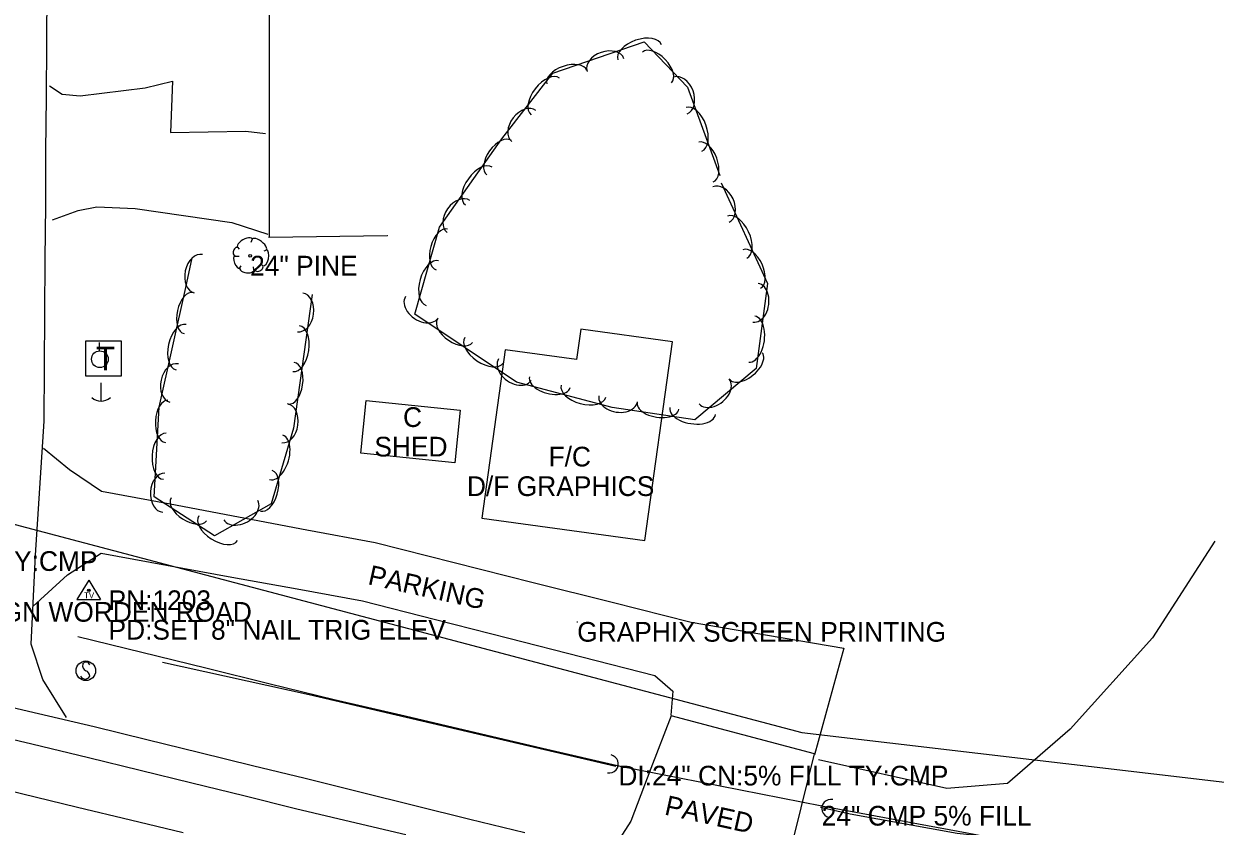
# Model space of a CAD drawing. Extents: x 1441650 to 1491889, y 345904 to 358319.
# Drawn here: x 1464305.9 to 1464608.2, y 350135.9 to 350339.6 of the extents above; entities that cross this region are included whole.
import ezdxf

# ---------------------------------------------------------------- set-up
doc = ezdxf.new("R2010")
doc.units = 0
for name, color, linetype in [('S_BUILDING', 7, 'Continuous'), ('S_BUILDING_ANNOT', 7, 'Continuous'), ('S_CROSS_DRAIN', 7, 'Continuous'), ('S_CROSS_DRAIN_ANNOT', 7, 'Continuous'), ('S_DITCHLINE', 7, 'Continuous'), ('S_DRG_PT_SYM', 7, 'Continuous'), ('S_EDGE_PAVEMENT', 7, 'Continuous'), ('S_GRAVEL_ROAD', 7, 'Continuous'), ('S_MSC_PT_SYM', 7, 'Continuous'), ('S_PARKING', 7, 'Continuous'), ('S_PARKING_ANNOT', 7, 'Continuous'), ('S_PAVEMENT_CROWN', 7, 'Continuous'), ('S_SECONDARY_CTL', 7, 'Continuous'), ('S_SECONDARY_CTL_ANNOT', 7, 'Continuous'), ('S_SHOULDER', 7, 'Continuous'), ('S_SIGN', 7, 'Continuous'), ('S_SIGN_ANNOT', 7, 'Continuous'), ('S_STR_PT_SYM', 7, 'Continuous'), ('S_STREAM', 7, 'Continuous'), ('S_SURVEY_TEXT_ANNOT', 7, 'Continuous'), ('S_TELEPHONE_UTILITIES', 7, 'Continuous'), ('S_TREE', 7, 'Continuous'), ('S_TREE_ANNOT', 7, 'Continuous'), ('S_UTILITY_POLE', 7, 'Continuous'), ('S_UTL_PT_SYM', 7, 'Continuous'), ('S_WATER_UTILITIES', 7, 'Continuous')]:
    doc.layers.add(name, color=color, linetype=linetype)

msp = doc.modelspace()

# ---------------------------------------------------------------- linework, layer by layer
at = {"layer": 'S_BUILDING'}
for p, q in [((1464368.16, 350346.21), (1464368.12, 350285.41)), ((1464368.12, 350285.41), (1464398.11, 350285.81))]:
    msp.add_line(p, q, dxfattribs=at)
for points in [[(1464422.13, 350214.09), (1464463.49, 350208.38), (1464470.45, 350258.83), (1464447.21, 350262.04), (1464446.14, 350254.32), (1464428.03, 350256.82)], [(1464392.79, 350243.95), (1464416.6, 350241.52), (1464415.23, 350228.11), (1464391.42, 350230.55)]]:
    msp.add_lwpolyline(points, close=True, dxfattribs=at)
at = {"layer": 'S_CROSS_DRAIN'}
msp.add_line((1464456.74, 350151.23), (1464508.34, 350141.05), dxfattribs=at)
for centre, start, end in [((1464454.44, 350151.72), 258.3626, 78.6918), ((1464510.66, 350140.41), 77.1305, 257.4597)]:
    msp.add_arc(centre, 2.3, start, end, dxfattribs=at)
at = {"layer": 'S_DITCHLINE'}
for points in [[(1464319.55, 350184.06), (1464335.83, 350180.07), (1464352.1, 350176.07), (1464368.38, 350172.07), (1464384.66, 350168.08), (1464402.64, 350163.87), (1464420.61, 350159.67), (1464438.59, 350155.47), (1464456.56, 350151.27)], [(1464508.29, 350141.1), (1464520.62, 350138.79), (1464532.95, 350136.48), (1464545.27, 350134.17), (1464557.6, 350131.85), (1464571.43, 350130.66), (1464585.26, 350129.46), (1464599.09, 350128.26), (1464612.92, 350127.07), (1464632.2, 350122.73), (1464651.48, 350118.39)]]:
    msp.add_lwpolyline(points, dxfattribs=at)
at = {"layer": 'S_DRG_PT_SYM'}
for points in [[(1464456.74, 350151.23), (1464456.74, 350151.28), (1464456.74, 350151.23), (1464456.69, 350151.23), (1464456.74, 350151.23), (1464456.74, 350151.18), (1464456.74, 350151.23), (1464456.79, 350151.23)], [(1464508.34, 350141.05), (1464508.34, 350141.1), (1464508.34, 350141.05), (1464508.29, 350141.05), (1464508.34, 350141.05), (1464508.34, 350141), (1464508.34, 350141.05), (1464508.39, 350141.05)]]:
    msp.add_lwpolyline(points, dxfattribs=at)
at = {"layer": 'S_EDGE_PAVEMENT'}
for points in [[(1464316.69, 350163.48), (1464310.73, 350173.13), (1464307.71, 350182.06), (1464308.83, 350204.69), (1464309.95, 350221.71), (1464311.07, 350238.74), (1464311.15, 350252.45), (1464311.24, 350266.16), (1464311.33, 350279.87), (1464311.42, 350293.58), (1464311.5, 350307.28), (1464311.59, 350320.99), (1464311.68, 350334.7), (1464311.77, 350348.41), (1464311.69, 350360.94), (1464311.62, 350373.46), (1464311.54, 350385.99), (1464311.47, 350398.52), (1464311.39, 350411.05), (1464311.31, 350423.58), (1464311.24, 350436.1), (1464311.16, 350448.63)], [(1464312.42, 350323.81), (1464315.61, 350321.69), (1464320.15, 350321.32), (1464336.66, 350323.31), (1464343.61, 350325), (1464343.11, 350311.96), (1464362.2, 350312.33), (1464367.21, 350311.76)], [(1464313.18, 350289.84), (1464319.68, 350292.17), (1464324.43, 350293.08), (1464334.14, 350292.68), (1464358.66, 350289.14), (1464367.76, 350286.2)], [(1464505.58, 350116.34), (1464500.64, 350121.51), (1464499.72, 350126.94), (1464503.12, 350140.59), (1464506.52, 350154.25), (1464488.33, 350159.09), (1464470.14, 350163.93), (1464465, 350150.57), (1464459.87, 350137.21), (1464457.04, 350132.7), (1464451.57, 350130.15)], [(1464293.53, 350160.17), (1464307.9, 350156.77), (1464322.27, 350153.37), (1464335.4, 350150.13), (1464348.53, 350146.89), (1464361.67, 350143.65), (1464374.8, 350140.41), (1464388.81, 350137.1), (1464402.83, 350133.79)]]:
    msp.add_lwpolyline(points, dxfattribs=at)
at = {"layer": 'S_GRAVEL_ROAD'}
for points in [[(1464310.89, 350231.83), (1464317.48, 350226.43), (1464325.62, 350220.96), (1464342.98, 350217.69), (1464360.34, 350214.43), (1464377.7, 350211.16), (1464395.06, 350207.9), (1464415.1, 350202.84), (1464435.15, 350197.79), (1464455.2, 350192.74), (1464475.24, 350187.69), (1464494.61, 350184.41), (1464513.98, 350181.12), (1464510.27, 350167.56), (1464506.56, 350154)], [(1464308.17, 350191.67), (1464316.95, 350199.73), (1464325.54, 350205.19), (1464342.11, 350202.17), (1464358.68, 350199.14), (1464375.25, 350196.12), (1464391.82, 350193.09), (1464410.37, 350188.36), (1464428.91, 350183.63), (1464447.45, 350178.9), (1464465.99, 350174.17), (1464470.55, 350170.16), (1464470.09, 350164.11)]]:
    msp.add_lwpolyline(points, dxfattribs=at)
at = {"layer": 'S_MSC_PT_SYM'}
msp.add_lwpolyline([(1464446.3, 350187.73), (1464446.3, 350187.78), (1464446.3, 350187.73), (1464446.25, 350187.73), (1464446.3, 350187.73), (1464446.3, 350187.68), (1464446.3, 350187.73), (1464446.35, 350187.73)], dxfattribs=at)
at = {"layer": 'S_PARKING'}
msp.add_lwpolyline([(1464608.13, 350208.22), (1464592.29, 350183.71), (1464571.36, 350160.54), (1464555.46, 350146.71), (1464540.1, 350145.45), (1464507.56, 350152.74)], dxfattribs=at)
at = {"layer": 'S_PAVEMENT_CROWN'}
msp.add_lwpolyline([(1464058.38, 350203.31), (1464074.11, 350199.66), (1464089.83, 350196), (1464103.81, 350192.82), (1464117.79, 350189.64), (1464131.77, 350186.47), (1464145.75, 350183.29), (1464160.82, 350179.61), (1464175.89, 350175.93), (1464190.95, 350172.25), (1464206.02, 350168.58), (1464220.19, 350165.11), (1464234.35, 350161.64), (1464248.52, 350158.17), (1464262.68, 350154.7), (1464276.88, 350151.2), (1464291.08, 350147.71), (1464305.28, 350144.21), (1464319.48, 350140.72), (1464332.91, 350137.53), (1464346.35, 350134.33)], dxfattribs=at)
at = {"layer": 'S_SECONDARY_CTL'}
for p, q in [((1464322.37, 350198.36), (1464319.36, 350193.4)), ((1464322.37, 350198.36), (1464325.31, 350193.4)), ((1464319.36, 350193.4), (1464325.31, 350193.4))]:
    msp.add_line(p, q, dxfattribs=at)
for radius in [0.311, 0.183, 0.103]:
    msp.add_circle((1464322.37, 350195.75), radius, dxfattribs=at)
at = {"layer": 'S_SHOULDER'}
msp.add_lwpolyline([(1464295.51, 350167.76), (1464309.63, 350164.46), (1464323.75, 350161.17), (1464337.12, 350157.89), (1464350.5, 350154.62), (1464363.87, 350151.34), (1464377.25, 350148.06), (1464391.18, 350144.61), (1464405.11, 350141.16), (1464419.04, 350137.71), (1464432.98, 350134.26)], dxfattribs=at)
at = {"layer": 'S_SIGN'}
msp.add_circle((1464321.61, 350175.34), 2.49, dxfattribs=at)
for centre, radius, start, end in [((1464321.68, 350176.61), 0.95, 16.5258, 156.8957), ((1464322.29, 350176.67), 1.5, 167.1196, 241.9813), ((1464321.19, 350174), 1.4, 358.6529, 73.7063), ((1464321.45, 350174.52), 1.28, 204.641, 335.359)]:
    msp.add_arc(centre, radius, start, end, dxfattribs=at)
at = {"layer": 'S_STR_PT_SYM'}
for points in [[(1464368.12, 350285.41), (1464368.12, 350285.46), (1464368.12, 350285.41), (1464368.07, 350285.41), (1464368.12, 350285.41), (1464368.12, 350285.36), (1464368.12, 350285.41), (1464368.17, 350285.41)], [(1464398.11, 350285.81), (1464398.11, 350285.86), (1464398.11, 350285.81), (1464398.06, 350285.81), (1464398.11, 350285.81), (1464398.11, 350285.76), (1464398.11, 350285.81), (1464398.16, 350285.81)]]:
    msp.add_lwpolyline(points, dxfattribs=at)
at = {"layer": 'S_STREAM'}
for points in [[(1464456.07, 350151.04), (1464378.27, 350169.24), (1464341.06, 350177.48)], [(1464652.11, 350117.92), (1464609.47, 350128.59), (1464577.28, 350130.28), (1464542.69, 350134.01), (1464515.53, 350138.93), (1464508.02, 350140.61)]]:
    msp.add_lwpolyline(points, dxfattribs=at)
at = {"layer": 'S_TELEPHONE_UTILITIES'}
msp.add_lwpolyline([(1464321.59, 350250.12), (1464321.59, 350259.12), (1464330.59, 350259.12), (1464330.59, 350250.12)], close=True, dxfattribs=at)
at = {"layer": 'S_TREE'}
for p, q in [((1464360.06, 350282.91), (1464360.56, 350282.33)), ((1464363.86, 350284.92), (1464363.47, 350284.07)), ((1464359.4, 350280.58), (1464360.52, 350280.58)), ((1464367.42, 350282.13), (1464366.76, 350281.86)), ((1464360.56, 350277.41), (1464361.03, 350278.1)), ((1464364.24, 350277.13), (1464364.17, 350277.91)), ((1464366.65, 350278.03), (1464366.18, 350278.45))]:
    msp.add_line(p, q, dxfattribs=at)
for points in [[(1464482.85, 350299.2), (1464494.6, 350273.67), (1464491.75, 350252.08), (1464476.11, 350239.04), (1464455.2, 350242.2), (1464430.89, 350248.62), (1464405.12, 350265.91), (1464411.35, 350287.98), (1464427.18, 350310.36), (1464440.14, 350327.08), (1464463.31, 350334.98), (1464474.28, 350323.48), (1464482.5, 350301.05)], [(1464379.06, 350270.89), (1464374.31, 350236.9), (1464368.65, 350217.74), (1464354.25, 350209.63), (1464338.94, 350219.47), (1464340.22, 350242.25), (1464346.96, 350272.66), (1464348.63, 350280.2)]]:
    msp.add_lwpolyline(points, dxfattribs=at)
msp.add_circle((1464363.3, 350280.68), 0.341, dxfattribs=at)
for centre, major_axis, ratio, start_param, end_param in [((1464462.16, 350332.34), (-5.55, -1.89), 0.549981, 3.141593, 6.283185), ((1464453.48, 350329.11), (-4.69, -1.6), 0.685187, 3.141593, 6.283185), ((1464466.56, 350328.5), (-3.69, 3.87), 0.540698, 3.141593, 6.283185), ((1464443.65, 350326.03), (-5.06, -1.73), 0.540602, 3.141593, 6.283185), ((1464438.21, 350321.13), (-3.6, -4.64), 0.549945, 3.141593, 6.283185), ((1464472.5, 350321.39), (-1.71, 4.65), 0.685269, 3.141593, 6.283185), ((1464432.74, 350313.65), (-3.04, -3.92), 0.685143, 3.141593, 6.283185), ((1464475.93, 350312.79), (-2.02, 5.51), 0.550046, 3.141593, 6.283185), ((1464426.43, 350305.63), (-3.09, -4.37), 0.540568, 3.141593, 6.283185), ((1464478.99, 350304.47), (-1.84, 5.02), 0.540667, 3.141593, 6.283185), ((1464421.31, 350298.39), (-3.39, -4.79), 0.549946, 3.141593, 6.283185), ((1464482.76, 350293.7), (-2.07, 4.5), 0.68528, 3.141593, 6.283185), ((1464416.18, 350290.68), (-2.86, -4.05), 0.685144, 3.141593, 6.283185), ((1464486.87, 350285.4), (-2.45, 5.33), 0.550055, 3.141593, 6.283185), ((1464411.95, 350282.3), (-1.45, -5.15), 0.540589, 3.141593, 6.283185), ((1464359.73, 350281.76), (0.31, 1.03), 0.646762, 0, 3.141593), ((1464361.96, 350283.88), (1.86, 1.08), 0.471018, 0, 3.141593), ((1464365.62, 350283.56), (-1.81, 1.36), 0.405113, 3.141593, 6.283186), ((1464490.57, 350277.35), (-2.24, 4.86), 0.540675, 3.141593, 6.283185), ((1464350.17, 350276.15), (-1.07, -4.84), 0.685294, 3.141593, 6.283185), ((1464360.03, 350279.11), (-0.61, 1.6), 0.420543, 6.283185, 9.424777), ((1464366.97, 350280.15), (0.46, 2.04), 0.482994, 3.141593, 6.283185), ((1464409.54, 350273.76), (-1.59, -5.65), 0.549968, 3.141593, 6.283185), ((1464362.49, 350277.33), (-1.83, 0.19), 0.529943, 0, 3.141593), ((1464365.45, 350277.63), (1.09, 0.46), 0.711534, 3.141592, 6.283185), ((1464347.69, 350266.15), (-1.16, -5.22), 0.540686, 3.141593, 6.283185), ((1464376.02, 350266.32), (0.69, 4.91), 0.685293, 3.141593, 6.283185), ((1464491.55, 350268.75), (0.65, 4.91), 0.685194, 3.141532, 6.283125), ((1464406.87, 350267.61), (4.11, -2.76), 0.685315, 3.141579, 6.283172), ((1464490.59, 350259.54), (0.77, 5.82), 0.549986, 3.141556, 6.283149), ((1464345.77, 350257.49), (-1.27, -5.73), 0.550066, 3.141593, 6.283185), ((1464374.99, 350257.11), (0.81, 5.81), 0.550065, 3.141593, 6.283185), ((1464415.28, 350261.65), (4.44, -2.98), 0.540703, 3.141585, 6.283177), ((1464422.64, 350256.71), (4.87, -3.27), 0.550083, 3.141585, 6.283177), ((1464489.14, 350252.67), (4.11, 3.42), 0.540611, 3.141389, 6.282982), ((1464344.02, 350248.4), (-1.07, -4.84), 0.685294, 3.141593, 6.283185), ((1464373.77, 350248.33), (0.74, 5.29), 0.540685, 3.141593, 6.283185), ((1464430.47, 350251.77), (4.11, -2.76), 0.685315, 3.141579, 6.283172), ((1464439.35, 350248.58), (5.16, -1.36), 0.541319, 3.141239, 6.282832), ((1464447.91, 350246.32), (5.67, -1.5), 0.55071, 3.141228, 6.28282), ((1464481.06, 350246.27), (3.8, 3.17), 0.685199, 3.141249, 6.282842), ((1464342.14, 350238.66), (-0.3, -5.34), 0.540685, 3.141593, 6.283185), ((1464456.69, 350244.38), (4.9, -0.74), 0.685304, 3.141433, 6.283026), ((1464372.08, 350238.16), (0.69, 4.91), 0.685293, 3.141593, 6.283185), ((1464466.84, 350242.59), (5.29, -0.8), 0.540694, 3.141498, 6.283091), ((1464475.61, 350241.27), (5.8, -0.87), 0.550074, 3.141495, 6.283088), ((1464341.64, 350229.81), (-0.33, -5.86), 0.550065, 3.141593, 6.283185), ((1464369.92, 350229.52), (1.66, 5.63), 0.550095, 3.141538, 6.283131), ((1464341.39, 350220.55), (-0.28, -4.95), 0.685292, 3.141593, 6.283185), ((1464367.41, 350221.02), (1.51, 5.13), 0.540714, 3.14154, 6.283132), ((1464347.73, 350216.34), (4.5, -2.89), 0.540694, 3.141593, 6.283185), ((1464360.94, 350216.13), (4.32, 2.43), 0.685308, 3.141589, 6.283182), ((1464355.19, 350211.55), (4.94, -3.17), 0.550074, 3.141593, 6.283185)]:
    msp.add_ellipse(centre, major_axis=major_axis, ratio=ratio, start_param=start_param, end_param=end_param, dxfattribs=at)
at = {"layer": 'S_UTILITY_POLE'}
for p, q in [((1464325.06, 350256.57), (1464325.06, 350258.68)), ((1464325.42, 350248.48), (1464325.42, 350243.75))]:
    msp.add_line(p, q, dxfattribs=at)
msp.add_circle((1464325.18, 350254.43), 2.13, dxfattribs=at)
msp.add_arc((1464325.48, 350247.18), 3.41, 226.3972, 313.6028, dxfattribs=at)
at = {"layer": 'S_UTL_PT_SYM'}
msp.add_lwpolyline([(1464503.34, 350159.64), (1464503.34, 350159.69), (1464503.34, 350159.64), (1464503.29, 350159.64), (1464503.34, 350159.64), (1464503.34, 350159.59), (1464503.34, 350159.64), (1464503.39, 350159.64)], dxfattribs=at)
at = {"layer": 'S_WATER_UTILITIES'}
for p, q in [((1464274.41, 350220.25), (1464503.34, 350159.64)), ((1464503.34, 350159.64), (1464685.12, 350138.3))]:
    msp.add_line(p, q, dxfattribs=at)

# ---------------------------------------------------------------- texts
at = {"layer": 'S_BUILDING_ANNOT'}
for s, height, p in [('C', 5, (1464402.1, 350237.24)), ('SHED', 5, (1464394.83, 350229.74)), ('F/C', 5, (1464439.03, 350227.21)), ('D/F GRAPHICS', 5.0003, (1464418.32, 350219.71))]:
    msp.add_text(s, height=height, dxfattribs=at).set_placement(p)
at = {"layer": 'S_CROSS_DRAIN_ANNOT'}
for s, p in [('DI:18" CN:30% FILL TY:CMP', (1464237.11, 350200.7)), ('DI:24" CN:5% FILL TY:CMP', (1464456.74, 350146.23)), ('24" CMP 5% FILL', (1464508.34, 350136.05))]:
    msp.add_text(s, height=5, dxfattribs=at).set_placement(p)
at = {"layer": 'S_PARKING_ANNOT'}
for s, p in [('PARKING', (1464392.96, 350197.35)), ('PAVED', (1464468.23, 350138.89))]:
    msp.add_text(s, height=5, rotation=347.506, dxfattribs=at).set_placement(p)
at = {"layer": 'S_SECONDARY_CTL'}
msp.add_text('TV', height=1.5, rotation=360, dxfattribs=at).set_placement((1464321.16, 350193.74))
at = {"layer": 'S_SECONDARY_CTL_ANNOT'}
for s, p in [('PN:1203', (1464327.37, 350190.75)), ('PD:SET 8" NAIL TRIG ELEV', (1464327.37, 350183.25))]:
    msp.add_text(s, height=5, dxfattribs=at).set_placement(p)
at = {"layer": 'S_SIGN_ANNOT'}
msp.add_text('STOP SIGN WORDEN ROAD', height=5, dxfattribs=at).set_placement((1464273.85, 350187.8))
at = {"layer": 'S_SURVEY_TEXT_ANNOT'}
msp.add_text('GRAPHIX SCREEN PRINTING', height=5, dxfattribs=at).set_placement((1464446.3, 350182.73))
at = {"layer": 'S_TELEPHONE_UTILITIES'}
msp.add_text('T', height=6, rotation=360, dxfattribs=at).set_placement((1464324.15, 350251.62))
at = {"layer": 'S_TREE_ANNOT'}
msp.add_text('24" PINE', height=5, dxfattribs=at).set_placement((1464363.3, 350275.68))

doc.saveas('drawing.dxf')
